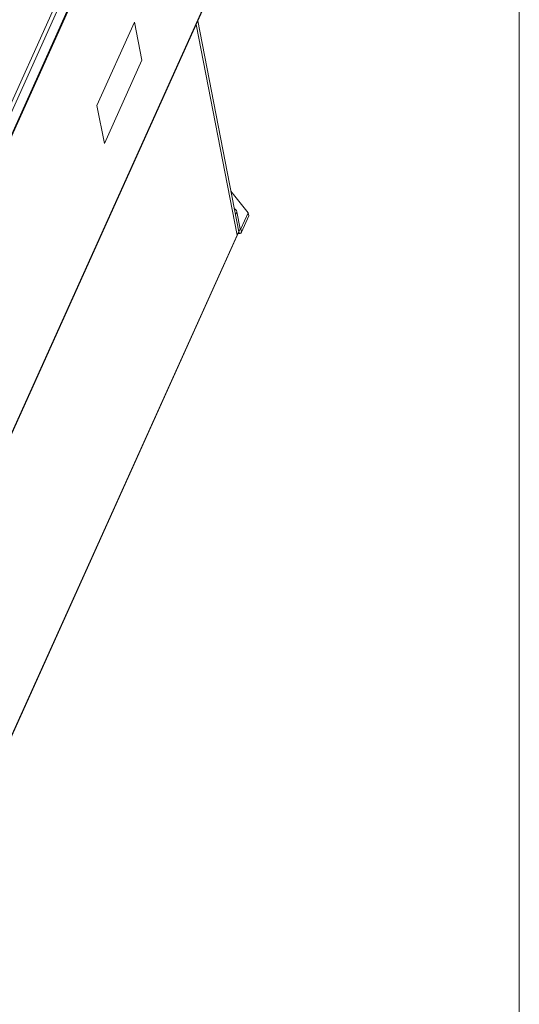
# Model space of a CAD drawing. Header units: millimetres. Extents: x -473 to 23648, y -382 to 1866.
# Tile 399 of 434: x 20839 to 21125, y 980 to 1544. Entities that reach past the tile are written whole.
import ezdxf

# ---------------------------------------------------------------- set-up
doc = ezdxf.new("R2010")
doc.units = ezdxf.units.MM
doc.header["$LTSCALE"] = 80
doc.layers.get('0').update_dxf_attribs({"linetype": 'CONTINUOUS'})

msp = doc.modelspace()

# ---------------------------------------------------------------- linework, layer by layer
at = {"lineweight": 0}
msp.add_line((21124.546, 1866.215), (21124.546, -382.445), dxfattribs=at)
at = {"linetype": 'Continuous', "lineweight": 0}
for p, q in [((20727.625, 1260.695), (20918.134, 1683.233)), ((20729.465, 1259.272), (20919.973, 1681.81)), ((20921.706, 1672.919), (20731.197, 1250.382)), ((20739.615, 1267.706), (20913.654, 1653.715)), ((20944.069, 1551.392), (20755.404, 1132.944)), ((20755.551, 1132.877), (20944.019, 1550.888)), ((20882.928, 1494.776), (20904.438, 1542.481)), ((20904.438, 1542.481), (20908.663, 1520.797)), ((20939.632, 1541.157), (20963.119, 1420.639)), ((20940.554, 1543.202), (20964.069, 1422.539)), ((20908.663, 1520.797), (20887.154, 1473.091)), ((20887.154, 1473.091), (20882.928, 1494.776)), ((20969.433, 1433.402), (20959.528, 1445.838)), ((20962.935, 1434.001), (20962.167, 1432.297)), ((20962.935, 1434.001), (20964.837, 1424.243)), ((20965.285, 1424.201), (20969.433, 1433.402)), ((20965.637, 1422.394), (20969.785, 1431.595)), ((20969.785, 1431.595), (20969.433, 1433.402)), ((20773.532, 1000.146), (20964.04, 1422.683)), ((20773.679, 1000.079), (20963.99, 1422.179)), ((20963.716, 1421.572), (20964.722, 1421.45)), ((20964.069, 1422.539), (20964.023, 1422.544)), ((20964.069, 1422.539), (20964.837, 1424.243)), ((20964.564, 1421.507), (20964.722, 1421.45)), ((20965.285, 1424.201), (20964.838, 1424.255)), ((20965.023, 1423.932), (20965.077, 1423.939)), ((20965.637, 1422.394), (20965.285, 1424.201))]:
    msp.add_line(p, q, dxfattribs=at)
for points in [[(20961.472, 1435.863), (20962.147, 1435.341), (20962.666, 1434.688), (20962.935, 1434.001)], [(20963.119, 1420.639), (20963.088, 1420.183), (20963.068, 1420.134)], [(20964.04, 1422.683), (20964.01, 1422.228), (20963.99, 1422.18)], [(20964.069, 1422.539), (20964.273, 1421.874), (20964.564, 1421.507)], [(20964.722, 1421.45), (20964.911, 1421.475), (20965.281, 1421.781), (20965.637, 1422.394)], [(20964.837, 1424.243), (20964.895, 1424.053), (20964.978, 1423.948), (20965.023, 1423.932)], [(20965.077, 1423.939), (20965.183, 1424.026), (20965.285, 1424.201)]]:
    msp.add_lwpolyline(points, dxfattribs=at)

doc.saveas('drawing.dxf')
